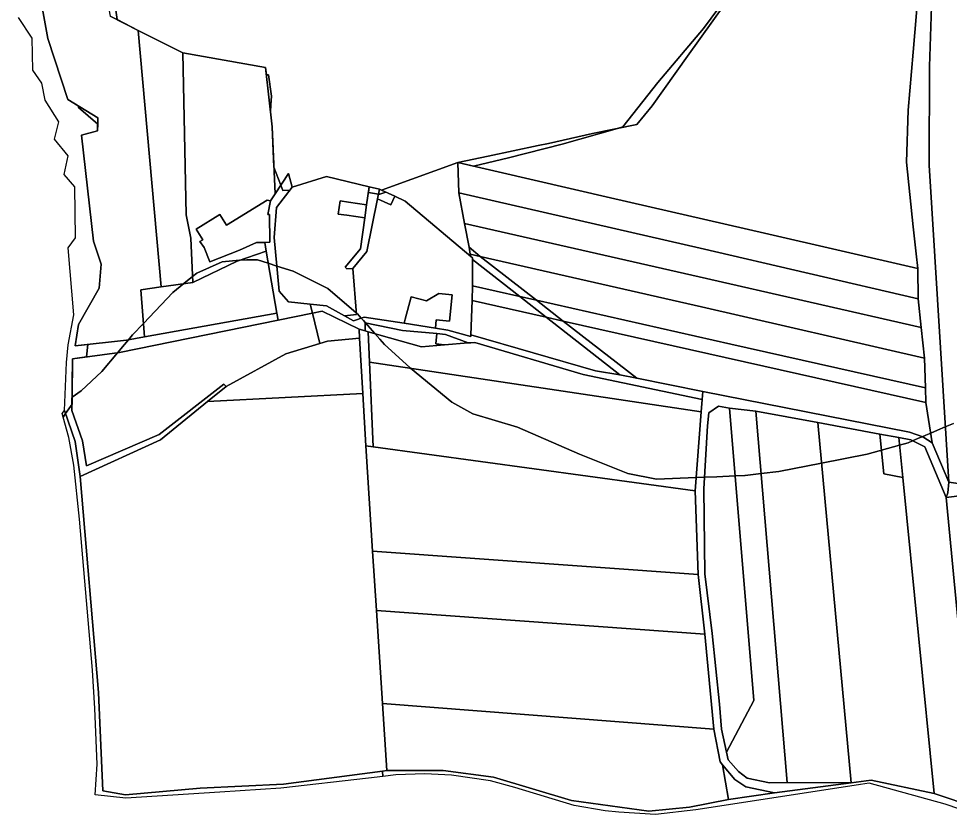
# Model space of a CAD drawing. Extents: x -502026 to -497664, y -1143484 to -1138019.
# Drawn here: x -502011.4 to -501527.9, y -1139283.1 to -1138867.8 of the extents above; entities that cross this region are included whole.
import ezdxf

# ---------------------------------------------------------------- set-up
doc = ezdxf.new("R2010")
doc.units = 0
for name, color, linetype in [('25', 7, 'Continuous'), ('31', 7, 'Continuous'), ('37', 7, 'Continuous'), ('43', 7, 'Continuous'), ('55', 7, 'Continuous'), ('62', 7, 'Continuous'), ('7', 7, 'Continuous')]:
    doc.layers.add(name, color=color, linetype=linetype)

msp = doc.modelspace()

# ---------------------------------------------------------------- linework, layer by layer
at = {"layer": '25'}
for points in [[(-501794.2, -1139031.33), (-501794.64, -1139036.75), (-501790.1, -1139037.17), (-501802.17, -1139038.16), (-501829.76, -1139030.36), (-501831.37, -1139029.91), (-501831.36, -1139025.7), (-501811.95, -1139029.68)], [(-501790.1, -1139037.17), (-501777.95, -1139036.18), (-501776.56, -1139036.07), (-501774.36, -1139035.89), (-501718.08, -1139052.51), (-501656.36, -1139065.61), (-501656.83, -1139071.95), (-501829.09, -1139046.1), (-501829.76, -1139030.36), (-501802.17, -1139038.16)]]:
    msp.add_lwpolyline(points, close=True, dxfattribs=at)
at = {"layer": '31'}
for points in [[(-501878.15, -1138958.83), (-501880.52, -1138962.41), (-501882.35, -1138962.1), (-501903.42, -1138975.06), (-501906.8, -1138969.57), (-501919.15, -1138977.17), (-501915.77, -1138982.66), (-501917.27, -1138983.58), (-501914.94, -1138986.56), (-501912.01, -1138994.08), (-501896.66, -1138988.11), (-501887.77, -1138984.03), (-501883.53, -1138983.98), (-501882.76, -1138988.49), (-501897.89, -1138993.7), (-501920.88, -1139004.77), (-501921.91, -1138981.85), (-501924.42, -1138969.63), (-501926.1, -1138885.63), (-501883.14, -1138893.11), (-501879.71, -1138923.95)], [(-501829.26, -1138955.06), (-501830.6, -1138964.45), (-501839.95, -1138963.12), (-501844.43, -1138962.48), (-501845.4, -1138969.28), (-501840.92, -1138969.92), (-501831.57, -1138971.25), (-501833.85, -1138987.28), (-501841.8, -1138996.91), (-501840.85, -1138997.71), (-501837.75, -1138997.55), (-501835.9, -1139021.48), (-501842.1, -1139022.09), (-501851.47, -1139016.92), (-501859.88, -1139016), (-501871.2, -1139014.77), (-501876.05, -1139009.36), (-501878.6, -1138981.5), (-501877.5, -1138965.84), (-501869.31, -1138955.33), (-501851.41, -1138949.76)], [(-501776.56, -1138991.26), (-501775.64, -1138992.05), (-501775.59, -1138992.93), (-501775.59, -1139006.58), (-501775.84, -1139014.24), (-501776.43, -1139032.02), (-501776.46, -1139032.82), (-501788.39, -1139029.49), (-501794.86, -1139028.5), (-501794.43, -1139024.16), (-501787.58, -1139024.84), (-501786.23, -1139011.27), (-501793.08, -1139010.59), (-501799.58, -1139014.36), (-501807.41, -1139012.23), (-501810.56, -1139023.79), (-501811.16, -1139026), (-501831.83, -1139022.81), (-501837.47, -1139024.64), (-501842.1, -1139022.09), (-501835.9, -1139021.48), (-501837.75, -1138997.55), (-501830.43, -1138988.79), (-501824.97, -1138961.29), (-501818.01, -1138964.51), (-501815.94, -1138960.05), (-501810.52, -1138962.53)]]:
    msp.add_lwpolyline(points, close=True, dxfattribs=at)
at = {"layer": '37'}
for points in [[(-501949.21, -1138873.92), (-501937.42, -1139007.09), (-501947.88, -1139008.56), (-501946.03, -1139033.09), (-501955.4, -1139034.78), (-501982.05, -1139037.65), (-501980.3, -1139026.59), (-501969.52, -1139007.84), (-501968.48, -1138995.35), (-501972.46, -1138983.41), (-501978.75, -1138928.27), (-501970.47, -1138926.12), (-501970.15, -1138919.35), (-501985.82, -1138909.82), (-501996.17, -1138878.15), (-502002.69, -1138842.66), (-502004.42, -1138820.12), (-501981.78, -1138810.66), (-501968.89, -1138840.27), (-501963.8, -1138866.53)], [(-501926.1, -1138885.63), (-501924.42, -1138969.63), (-501921.91, -1138981.85), (-501920.88, -1139004.77), (-501937.42, -1139007.09), (-501949.21, -1138873.92)], [(-501782.67, -1138958.25), (-501779.72, -1138974.19), (-501777.39, -1138986.55), (-501776.77, -1138990.15), (-501776.56, -1138991.26), (-501810.52, -1138962.53), (-501815.94, -1138960.05), (-501822.87, -1138956.84), (-501819.06, -1138955.46), (-501783.3, -1138942.55)], [(-501544.35, -1138997.58), (-501544.17, -1139013.34), (-501657.34, -1138986.91), (-501782.67, -1138958.25), (-501783.3, -1138942.55), (-501703.88, -1138960.84), (-501623.88, -1138979.27)], [(-501544.17, -1139013.34), (-501542.55, -1139028.23), (-501657.91, -1139001.86), (-501779.72, -1138974.19), (-501782.67, -1138958.25), (-501657.34, -1138986.91)], [(-501542.55, -1139028.23), (-501540.83, -1139044.06), (-501656.63, -1139017.53), (-501771.71, -1138991.31), (-501777.39, -1138986.55), (-501779.72, -1138974.19), (-501657.91, -1139001.86)], [(-501877.27, -1139020.69), (-501946.03, -1139033.09), (-501947.88, -1139008.56), (-501937.42, -1139007.09), (-501920.88, -1139004.77), (-501897.89, -1138993.7), (-501882.76, -1138988.49)], [(-501751.1, -1139012.1), (-501775.59, -1139006.58), (-501775.59, -1138992.93)], [(-501540.83, -1139044.06), (-501540.4, -1139059.58), (-501641.46, -1139036.85), (-501742.43, -1139014.05), (-501771.71, -1138991.31), (-501656.63, -1139017.53)], [(-501751.1, -1139012.1), (-501737.31, -1139022.89), (-501775.84, -1139014.24), (-501775.59, -1139006.58)], [(-501737.31, -1139022.89), (-501699.06, -1139052.83), (-501711.76, -1139050.6), (-501776.43, -1139032.02), (-501775.84, -1139014.24)], [(-501540.4, -1139059.58), (-501540.19, -1139067.14), (-501728.5, -1139024.87), (-501742.43, -1139014.05), (-501641.46, -1139036.85)], [(-501540.19, -1139067.14), (-501536.81, -1139088.14), (-501541.75, -1139085.04), (-501548.59, -1139082.57), (-501656.04, -1139061.33), (-501690.26, -1139054.57), (-501728.5, -1139024.87)], [(-501832.61, -1139062.52), (-501913.27, -1139066.66), (-501903.62, -1139058.82), (-501872.55, -1139041.9), (-501854.9, -1139036.57), (-501850.87, -1139035.35), (-501834.28, -1139033.64)]]:
    msp.add_lwpolyline(points, close=True, dxfattribs=at)
at = {"layer": '43'}
for points in [[(-502002.69, -1138842.66), (-501996.17, -1138878.15), (-501985.82, -1138909.82), (-501970.15, -1138919.35), (-501970.47, -1138926.12), (-501978.75, -1138928.27), (-501972.46, -1138983.41), (-501968.48, -1138995.35), (-501969.52, -1139007.84), (-501980.3, -1139026.59), (-501982.05, -1139037.65), (-501955.4, -1139034.78), (-501946.03, -1139033.09), (-501877.27, -1139020.69), (-501876.65, -1139024.32), (-501959.02, -1139041.15), (-501983.36, -1139044.49), (-501983.68, -1139071.23), (-501978.27, -1139086.99), (-501976.2, -1139100.08), (-501938.34, -1139083.69), (-501904.73, -1139057.63), (-501903.62, -1139058.82), (-501913.27, -1139066.66), (-501937.74, -1139086.52), (-501979.42, -1139105.61), (-501982.05, -1139087.38), (-501987.52, -1139071.27), (-501986.5, -1139046.37), (-501985.64, -1139037.17), (-501982.69, -1139021.69), (-501985.56, -1138986.81), (-501981.87, -1138981.56), (-501982.15, -1138955.18), (-501987.79, -1138948.66), (-501985.58, -1138938.99), (-501992.7, -1138930.4), (-501990.5, -1138921.39), (-501997.6, -1138910.18), (-501999.29, -1138901.28), (-502003.91, -1138894.62), (-502004.35, -1138877.91), (-502011.38, -1138867.23)], [(-501543.98, -1138852.33), (-501546.74, -1138885.27), (-501549.26, -1138915.32), (-501550.22, -1138942.38), (-501546.66, -1138975.86), (-501545.16, -1138989.99), (-501544.35, -1138997.58), (-501623.88, -1138979.27), (-501703.88, -1138960.84), (-501783.3, -1138942.55), (-501767.41, -1138939.17), (-501741.59, -1138933.67), (-501736.15, -1138932.71), (-501713.31, -1138927.47), (-501690.25, -1138922.74), (-501682.37, -1138913.02), (-501663.97, -1138887.35), (-501644.23, -1138859.79)], [(-501644.23, -1138859.79), (-501663.97, -1138887.35), (-501682.37, -1138913.02), (-501690.25, -1138922.74), (-501713.31, -1138927.47), (-501736.15, -1138932.71), (-501741.59, -1138933.67), (-501767.41, -1138939.17), (-501783.3, -1138942.55), (-501819.06, -1138955.46), (-501822.87, -1138956.84), (-501823.98, -1138956.33), (-501829.26, -1138955.06), (-501851.41, -1138949.76), (-501869.31, -1138955.33), (-501871.14, -1138948.25), (-501878.15, -1138958.83), (-501879.71, -1138923.95), (-501883.14, -1138893.11), (-501926.1, -1138885.63), (-501949.21, -1138873.92), (-501963.8, -1138866.53)]]:
    msp.add_lwpolyline(points, dxfattribs=at)
at = {"layer": '55'}
for points in [[(-501528.25, -1139108.55), (-501536.81, -1139088.14), (-501540.19, -1139067.14), (-501540.4, -1139059.58), (-501540.83, -1139044.06), (-501542.55, -1139028.23), (-501544.17, -1139013.34), (-501544.35, -1138997.58), (-501545.16, -1138989.99), (-501546.66, -1138975.86), (-501550.22, -1138942.38), (-501549.26, -1138915.32), (-501546.74, -1138885.27), (-501543.98, -1138852.33), (-501543.81, -1138847.85), (-501542.47, -1138813.06), (-501536.4, -1138673.18), (-501529.18, -1138672.63), (-501536.93, -1138851), (-501538.29, -1138892.61), (-501538.47, -1138943.81)], [(-501869.31, -1138955.33), (-501877.5, -1138965.84), (-501878.6, -1138981.5), (-501876.05, -1139009.36), (-501871.2, -1139014.77), (-501859.88, -1139016), (-501858.75, -1139020.66), (-501876.65, -1139024.32), (-501877.27, -1139020.69), (-501882.76, -1138988.49), (-501883.53, -1138983.98), (-501880.83, -1138983.95), (-501881.01, -1138969.49), (-501881.88, -1138969.5), (-501880.52, -1138962.41), (-501878.15, -1138958.83), (-501871.14, -1138948.25)], [(-501823.98, -1138956.33), (-501824.97, -1138961.29), (-501830.43, -1138988.79), (-501837.75, -1138997.55), (-501840.85, -1138997.71), (-501841.8, -1138996.91), (-501833.85, -1138987.28), (-501831.57, -1138971.25), (-501830.6, -1138964.45), (-501829.26, -1138955.06)], [(-501822.87, -1138956.84), (-501815.94, -1138960.05), (-501818.01, -1138964.51), (-501824.97, -1138961.29), (-501823.98, -1138956.33)], [(-501880.52, -1138962.41), (-501881.88, -1138969.5), (-501881.01, -1138969.49), (-501880.83, -1138983.95), (-501883.53, -1138983.98), (-501887.77, -1138984.03), (-501896.66, -1138988.11), (-501912.01, -1138994.08), (-501914.94, -1138986.56), (-501917.27, -1138983.58), (-501915.77, -1138982.66), (-501919.15, -1138977.17), (-501906.8, -1138969.57), (-501903.42, -1138975.06), (-501882.35, -1138962.1)], [(-501830.6, -1138964.45), (-501831.57, -1138971.25), (-501840.92, -1138969.92), (-501845.4, -1138969.28), (-501844.43, -1138962.48), (-501839.95, -1138963.12)], [(-501771.71, -1138991.31), (-501776.77, -1138990.15), (-501777.39, -1138986.55)], [(-501771.71, -1138991.31), (-501742.43, -1139014.05), (-501751.1, -1139012.1), (-501775.59, -1138992.93), (-501775.64, -1138992.05), (-501776.56, -1138991.26), (-501776.77, -1138990.15)], [(-501794.86, -1139028.5), (-501811.16, -1139026), (-501810.56, -1139023.79), (-501807.41, -1139012.23), (-501799.58, -1139014.36), (-501793.08, -1139010.59), (-501786.23, -1139011.27), (-501787.58, -1139024.84), (-501794.43, -1139024.16)], [(-501742.43, -1139014.05), (-501728.5, -1139024.87), (-501737.31, -1139022.89), (-501751.1, -1139012.1)], [(-501842.1, -1139022.09), (-501837.47, -1139024.64), (-501831.83, -1139022.81), (-501811.16, -1139026), (-501794.86, -1139028.5), (-501788.39, -1139029.49), (-501776.46, -1139032.82), (-501776.43, -1139032.02), (-501711.76, -1139050.6), (-501699.06, -1139052.83), (-501690.26, -1139054.57), (-501656.04, -1139061.33), (-501656.36, -1139065.61), (-501718.08, -1139052.51), (-501774.36, -1139035.89), (-501776.56, -1139036.07), (-501777.95, -1139036.18), (-501789.6, -1139031.75), (-501794.2, -1139031.33), (-501811.95, -1139029.68), (-501831.36, -1139025.7), (-501831.37, -1139029.91), (-501834.57, -1139029.01), (-501853.66, -1139019.62), (-501858.75, -1139020.66), (-501859.88, -1139016), (-501851.47, -1139016.92)], [(-501728.5, -1139024.87), (-501690.26, -1139054.57), (-501699.06, -1139052.83), (-501737.31, -1139022.89)], [(-501831.37, -1139029.91), (-501829.76, -1139030.36), (-501829.09, -1139046.1), (-501827.2, -1139090.14), (-501831.05, -1139089.61), (-501832.61, -1139062.52), (-501834.28, -1139033.64), (-501834.57, -1139029.01)], [(-501777.95, -1139036.18), (-501790.1, -1139037.17), (-501794.64, -1139036.75), (-501794.2, -1139031.33), (-501789.6, -1139031.75)], [(-501979.42, -1139105.61), (-501969.96, -1139217.65), (-501967.57, -1139268.74), (-501955.89, -1139270.76), (-501917.15, -1139267.34), (-501873.71, -1139265.31), (-501822.38, -1139258.49), (-501822.18, -1139261.29), (-501829.61, -1139262.14), (-501875.25, -1139267.44), (-501906.83, -1139269.51), (-501955.72, -1139272.53), (-501971.64, -1139270.85), (-501970.57, -1139254.86), (-501971.72, -1139226.08), (-501973.07, -1139206.15), (-501979.71, -1139127.71), (-501982.66, -1139099.66), (-501985.36, -1139085.23), (-501988.78, -1139072.88), (-501987.52, -1139071.27), (-501982.05, -1139087.38)], [(-501618.8, -1139269.88), (-501642.58, -1139273.23), (-501645.75, -1139255.28), (-501639.39, -1139262.85), (-501633.58, -1139266.67)]]:
    msp.add_lwpolyline(points, close=True, dxfattribs=at)
for points in [[(-501192.69, -1139063.02), (-501310.73, -1139077.78), (-501345.05, -1139084.74), (-501349.25, -1139085.57), (-501455.62, -1139107.1), (-501492.8, -1139111.78), (-501529.57, -1139116.45), (-501528.72, -1139113.96), (-501528.25, -1139108.55), (-501513.49, -1139110.5), (-501399.78, -1139088.42), (-501317.39, -1139072.9), (-501312.11, -1139071.91), (-501301.5, -1139069.91), (-501282.39, -1139066.31), (-501267.53, -1139063.76)], [(-501508.37, -1139283.07), (-501530.03, -1139275.64), (-501569.65, -1139264.85), (-501574.02, -1139265.52), (-501575.12, -1139265.69), (-501659.62, -1139278.68), (-501680.5, -1139281.06), (-501699.61, -1139279.76), (-501706.69, -1139279.11), (-501722.83, -1139276.39), (-501753.72, -1139266.95), (-501766.33, -1139263.64), (-501786.47, -1139260.56), (-501800.44, -1139260.02), (-501815.38, -1139260.51), (-501822.18, -1139261.29), (-501822.38, -1139258.49), (-501820.15, -1139258.21), (-501790.84, -1139258.25), (-501764.63, -1139261.67), (-501724.16, -1139273.85), (-501683.96, -1139279.34), (-501662.99, -1139277.17), (-501642.58, -1139273.23), (-501618.8, -1139269.88), (-501578.94, -1139264.61), (-501568.53, -1139263.24), (-501535.84, -1139270.17), (-501514.26, -1139277.37)]]:
    msp.add_lwpolyline(points, dxfattribs=at)
at = {"layer": '62'}
for points in [[(-502002.69, -1138842.66), (-501996.17, -1138878.15), (-501985.82, -1138909.82), (-501980.4, -1138913.11), (-501980.27, -1138913.67), (-501980.19, -1138914), (-501970.31, -1138922.66), (-501970.47, -1138926.12), (-501978.75, -1138928.27), (-501972.46, -1138983.41), (-501968.48, -1138995.35), (-501969.52, -1139007.84), (-501980.3, -1139026.59), (-501982.05, -1139037.65), (-501975.35, -1139036.93), (-501976.07, -1139043.49), (-501983.36, -1139044.49), (-501983.6, -1139064.41), (-501983.64, -1139067.91), (-501987, -1139072.81), (-501988.28, -1139074.68), (-501988.78, -1139072.88), (-501987.52, -1139071.27), (-501986.5, -1139046.37), (-501985.64, -1139037.17), (-501982.69, -1139021.69), (-501985.56, -1138986.81), (-501981.87, -1138981.56), (-501982.15, -1138955.18), (-501987.79, -1138948.66), (-501985.58, -1138938.99), (-501992.7, -1138930.4), (-501990.5, -1138921.39), (-501997.6, -1138910.18), (-501999.29, -1138901.28), (-502003.91, -1138894.62), (-502004.35, -1138877.91), (-502011.38, -1138867.23)], [(-501525.81, -1139078), (-501530.03, -1139079.79), (-501534.11, -1139081.52), (-501537.64, -1139083.01), (-501540.07, -1139084.04), (-501542.11, -1139084.91), (-501544.01, -1139085.71), (-501547.01, -1139086.98), (-501549.41, -1139088), (-501553.8, -1139089.24), (-501570.69, -1139094), (-501594.35, -1139098.65), (-501616.5, -1139103), (-501625.67, -1139104.05), (-501633.91, -1139105), (-501634.18, -1139105.01), (-501639.14, -1139105.23), (-501648.68, -1139105.64), (-501655.17, -1139105.92), (-501659.37, -1139106.1), (-501680, -1139107), (-501695, -1139104), (-501720, -1139094), (-501752.31, -1139080), (-501775.5, -1139073), (-501786.31, -1139067), (-501807.83, -1139049.29), (-501808.19, -1139049), (-501821.41, -1139037), (-501823.78, -1139034.28), (-501826.38, -1139031.31), (-501828.8, -1139028.55), (-501831.28, -1139025.72), (-501832.32, -1139024.53), (-501833.38, -1139023.31), (-501834.47, -1139022.07), (-501835.41, -1139021), (-501835.66, -1139020.79), (-501835.97, -1139020.52), (-501850.81, -1139008), (-501868.81, -1138999), (-501877.25, -1138996.26), (-501881.68, -1138994.83), (-501887.31, -1138993), (-501892.91, -1138993), (-501896.73, -1138993.3), (-501905.59, -1138994), (-501918.81, -1139000), (-501921.01, -1139001.78), (-501925.52, -1139005.42), (-501931.19, -1139010), (-501946.56, -1139026.1), (-501952.19, -1139032), (-501954.36, -1139034.59), (-501956.4, -1139037.03), (-501959.95, -1139041.28), (-501968.09, -1139051), (-501978.91, -1139061), (-501983.6, -1139064.41), (-501983.36, -1139044.49), (-501976.07, -1139043.49), (-501975.35, -1139036.93), (-501982.05, -1139037.65), (-501980.3, -1139026.59), (-501969.52, -1139007.84), (-501968.48, -1138995.35), (-501972.46, -1138983.41), (-501978.75, -1138928.27), (-501970.47, -1138926.12), (-501970.31, -1138922.66), (-501980.19, -1138914), (-501980.27, -1138913.67), (-501980.4, -1138913.11), (-501985.82, -1138909.82), (-501996.17, -1138878.15), (-502002.69, -1138842.66)], [(-501961.91, -1138856), (-501960.23, -1138868.34), (-501949.21, -1138873.92), (-501926.1, -1138885.63), (-501883.14, -1138893.11), (-501882.71, -1138896.94), (-501881.59, -1138897), (-501880.09, -1138908), (-501880.36, -1138912.5), (-501880.58, -1138916.15), (-501879.71, -1138923.95), (-501878.77, -1138944.98), (-501875.19, -1138954.36), (-501874.19, -1138957), (-501870.52, -1138956.88), (-501869.31, -1138955.33), (-501851.41, -1138949.76), (-501829.26, -1138955.06), (-501829.7, -1138958.13), (-501824.49, -1138958.88), (-501823.69, -1138959), (-501820.59, -1138957.89), (-501822.87, -1138956.84), (-501819.06, -1138955.46), (-501783.3, -1138942.55), (-501775.15, -1138944.43), (-501757, -1138940), (-501729, -1138933), (-501700.32, -1138924.8), (-501697.5, -1138924), (-501679.31, -1138901), (-501655.59, -1138873), (-501643.19, -1138856)], [(-501643.19, -1138856), (-501655.59, -1138873), (-501679.31, -1138901), (-501697.5, -1138924), (-501700.32, -1138924.8), (-501729, -1138933), (-501757, -1138940), (-501775.15, -1138944.43), (-501783.3, -1138942.55), (-501819.06, -1138955.46), (-501822.87, -1138956.84), (-501820.59, -1138957.89), (-501823.69, -1138959), (-501824.49, -1138958.88), (-501829.7, -1138958.13), (-501829.26, -1138955.06), (-501851.41, -1138949.76), (-501869.31, -1138955.33), (-501870.52, -1138956.88), (-501874.19, -1138957), (-501875.19, -1138954.36), (-501878.77, -1138944.98), (-501879.71, -1138923.95), (-501880.58, -1138916.15), (-501880.36, -1138912.5), (-501880.09, -1138908), (-501881.59, -1138897), (-501882.71, -1138896.94), (-501883.14, -1138893.11), (-501926.1, -1138885.63), (-501949.21, -1138873.92), (-501960.23, -1138868.34), (-501961.91, -1138856)], [(-501508.37, -1139283.07), (-501530.03, -1139275.64), (-501569.65, -1139264.85), (-501574.02, -1139265.52), (-501575.12, -1139265.69), (-501659.62, -1139278.68), (-501680.5, -1139281.06), (-501699.61, -1139279.76), (-501706.69, -1139279.11), (-501722.83, -1139276.39), (-501753.72, -1139266.95), (-501766.33, -1139263.64), (-501786.47, -1139260.56), (-501800.44, -1139260.02), (-501815.38, -1139260.51), (-501822.18, -1139261.29), (-501829.61, -1139262.14), (-501875.25, -1139267.44), (-501906.83, -1139269.51), (-501955.72, -1139272.53), (-501971.64, -1139270.85), (-501970.57, -1139254.86), (-501971.72, -1139226.08), (-501973.07, -1139206.15), (-501979.71, -1139127.71), (-501982.66, -1139099.66), (-501985.36, -1139085.23), (-501988.28, -1139074.68), (-501987, -1139072.81), (-501983.64, -1139067.91), (-501983.6, -1139064.41), (-501978.91, -1139061), (-501968.09, -1139051), (-501959.95, -1139041.28), (-501956.4, -1139037.03), (-501954.36, -1139034.59), (-501952.19, -1139032), (-501946.56, -1139026.1), (-501931.19, -1139010), (-501925.52, -1139005.42), (-501921.01, -1139001.78), (-501918.81, -1139000), (-501905.59, -1138994), (-501896.73, -1138993.3), (-501892.91, -1138993), (-501887.31, -1138993), (-501881.68, -1138994.83), (-501877.25, -1138996.26), (-501868.81, -1138999), (-501850.81, -1139008), (-501835.97, -1139020.52), (-501835.66, -1139020.79), (-501835.41, -1139021), (-501834.47, -1139022.07), (-501833.38, -1139023.31), (-501832.32, -1139024.53), (-501831.28, -1139025.72), (-501828.8, -1139028.55), (-501826.38, -1139031.31), (-501823.78, -1139034.28), (-501821.41, -1139037), (-501808.19, -1139049), (-501807.83, -1139049.29), (-501786.31, -1139067), (-501775.5, -1139073), (-501752.31, -1139080), (-501720, -1139094), (-501695, -1139104), (-501680, -1139107), (-501659.37, -1139106.1), (-501655.17, -1139105.92), (-501648.68, -1139105.64), (-501639.14, -1139105.23), (-501634.18, -1139105.01), (-501633.91, -1139105), (-501625.67, -1139104.05), (-501616.5, -1139103), (-501594.35, -1139098.65), (-501570.69, -1139094), (-501553.8, -1139089.24), (-501549.41, -1139088), (-501547.01, -1139086.98), (-501544.01, -1139085.71), (-501542.11, -1139084.91), (-501540.07, -1139084.04), (-501537.64, -1139083.01), (-501534.11, -1139081.52), (-501530.03, -1139079.79), (-501525.81, -1139078)]]:
    msp.add_lwpolyline(points, dxfattribs=at)
at = {"layer": '7'}
for points in [[(-501415.13, -1139019.72), (-501399.78, -1139088.42), (-501513.49, -1139110.5), (-501528.25, -1139108.55), (-501538.47, -1138943.81), (-501538.29, -1138892.61), (-501536.93, -1138851), (-501529.18, -1138672.63), (-501455.96, -1138667.04), (-501402.49, -1138666.06), (-501381.94, -1138829.32), (-501360.49, -1138963.6), (-501402.46, -1138988.23), (-501415.86, -1138991.76)], [(-501854.9, -1139036.57), (-501872.55, -1139041.9), (-501903.62, -1139058.82), (-501904.73, -1139057.63), (-501938.34, -1139083.69), (-501976.2, -1139100.08), (-501978.27, -1139086.99), (-501983.68, -1139071.23), (-501983.36, -1139044.49), (-501959.02, -1139041.15), (-501876.65, -1139024.32), (-501858.75, -1139020.66)], [(-501834.57, -1139029.01), (-501834.28, -1139033.64), (-501850.87, -1139035.35), (-501854.9, -1139036.57), (-501858.75, -1139020.66), (-501853.66, -1139019.62)], [(-501656.83, -1139071.95), (-501659.88, -1139113.03), (-501827.2, -1139090.14), (-501829.09, -1139046.1)], [(-501831.05, -1139089.61), (-501827.51, -1139144.31), (-501825.52, -1139175.1), (-501822.4, -1139223.43), (-501820.15, -1139258.21), (-501822.38, -1139258.49), (-501873.71, -1139265.31), (-501917.15, -1139267.34), (-501955.89, -1139270.76), (-501967.57, -1139268.74), (-501969.96, -1139217.65), (-501979.42, -1139105.61), (-501937.74, -1139086.52), (-501913.27, -1139066.66), (-501832.61, -1139062.52)], [(-501536.81, -1139088.14), (-501528.25, -1139108.55), (-501528.72, -1139113.96), (-501529.57, -1139116.45), (-501540.74, -1139090.09), (-501547.97, -1139086.51), (-501554.18, -1139085.36), (-501564.11, -1139083.51), (-501596.31, -1139077.52), (-501628.39, -1139071.55), (-501642.05, -1139070), (-501647.8, -1139069.08), (-501652.89, -1139072.42), (-501653.61, -1139079.27), (-501655.52, -1139111.97), (-501654.88, -1139156.06), (-501651.18, -1139187.06), (-501647.36, -1139223.82), (-501646.25, -1139236.71), (-501643.71, -1139248.65), (-501642.91, -1139252.63), (-501637.5, -1139258.68), (-501632.89, -1139262.18), (-501621.39, -1139264.61), (-501612.25, -1139264.45), (-501578.94, -1139264.61), (-501618.8, -1139269.88), (-501633.58, -1139266.67), (-501639.39, -1139262.85), (-501645.75, -1139255.28), (-501647.02, -1139253.77), (-501650.2, -1139236.82), (-501654.89, -1139187.34), (-501658.46, -1139156.42), (-501659.88, -1139113.03), (-501656.83, -1139071.95), (-501656.36, -1139065.61), (-501656.04, -1139061.33), (-501548.59, -1139082.57), (-501541.75, -1139085.04)], [(-501642.05, -1139070), (-501629.52, -1139221.8), (-501643.71, -1139248.65), (-501646.25, -1139236.71), (-501647.36, -1139223.82), (-501651.18, -1139187.06), (-501654.88, -1139156.06), (-501655.52, -1139111.97), (-501653.61, -1139079.27), (-501652.89, -1139072.42), (-501647.8, -1139069.08)], [(-501628.39, -1139071.55), (-501612.25, -1139264.45), (-501621.39, -1139264.61), (-501632.89, -1139262.18), (-501637.5, -1139258.68), (-501642.91, -1139252.63), (-501643.71, -1139248.65), (-501629.52, -1139221.8), (-501642.05, -1139070)], [(-501596.31, -1139077.52), (-501578.94, -1139264.61), (-501612.25, -1139264.45), (-501628.39, -1139071.55)], [(-501564.11, -1139083.51), (-501562.05, -1139104.23), (-501552.12, -1139106.08), (-501535.84, -1139270.17), (-501568.53, -1139263.24), (-501578.94, -1139264.61), (-501596.31, -1139077.52)], [(-501554.18, -1139085.36), (-501552.12, -1139106.08), (-501562.05, -1139104.23), (-501564.11, -1139083.51)], [(-501827.2, -1139090.14), (-501659.88, -1139113.03), (-501658.46, -1139156.42), (-501827.51, -1139144.31), (-501831.05, -1139089.61)], [(-501529.57, -1139116.45), (-501514.26, -1139277.37), (-501535.84, -1139270.17), (-501552.12, -1139106.08), (-501554.18, -1139085.36), (-501547.97, -1139086.51), (-501540.74, -1139090.09)], [(-501475.14, -1139276.85), (-501507.52, -1139279.96), (-501514.26, -1139277.37), (-501529.57, -1139116.45), (-501492.8, -1139111.78)], [(-501658.46, -1139156.42), (-501654.89, -1139187.34), (-501825.52, -1139175.1), (-501827.51, -1139144.31)], [(-501654.89, -1139187.34), (-501650.2, -1139236.82), (-501822.4, -1139223.43), (-501825.52, -1139175.1)], [(-501650.2, -1139236.82), (-501647.02, -1139253.77), (-501645.75, -1139255.28), (-501642.58, -1139273.23), (-501662.99, -1139277.17), (-501683.96, -1139279.34), (-501724.16, -1139273.85), (-501764.63, -1139261.67), (-501790.84, -1139258.25), (-501820.15, -1139258.21), (-501822.4, -1139223.43)]]:
    msp.add_lwpolyline(points, close=True, dxfattribs=at)

doc.saveas('drawing.dxf')
